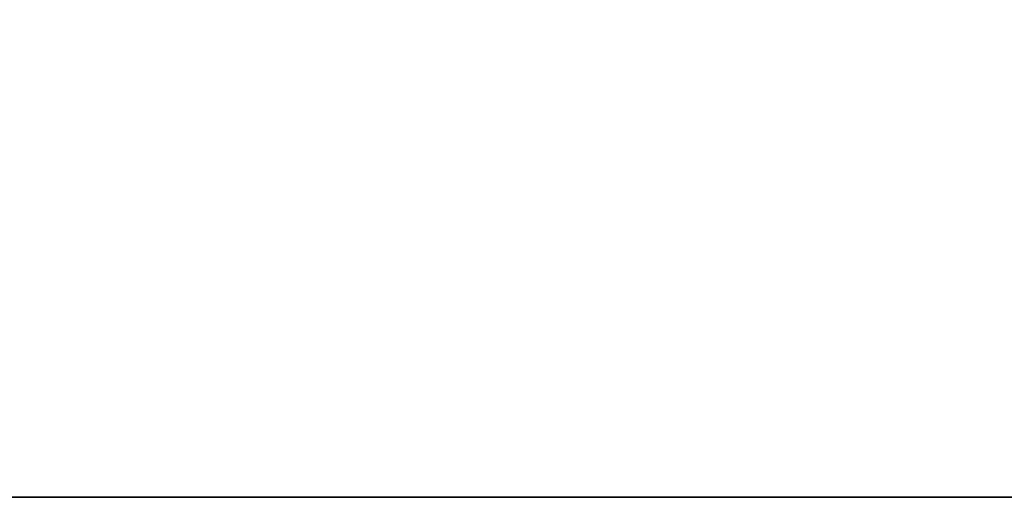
# Model space of a CAD drawing. Header units: millimetres. Extents: x -150 to 150, y -85 to 1149.
# Tile 602 of 656: x -52.932 to -52.107, y 1007.9 to 1008.3. Entities that reach past the tile are written whole.
import ezdxf

# ---------------------------------------------------------------- set-up
doc = ezdxf.new("R2010")
doc.units = ezdxf.units.MM
doc.header["$LTSCALE"] = 21.359881
doc.layers.add('9022', color=7, linetype='CONTINUOUS')
doc.layers.add('9025', color=7, linetype='CONTINUOUS')

msp = doc.modelspace()

# ---------------------------------------------------------------- linework, layer by layer
at = {"layer": '9022', "linetype": 'CONTINUOUS'}
for points in [[(-57.6942, 1007.9, 161.3017), (-46.58738, 1007.9, 157.18449), (-68.23326, 1007.9, 433.8322), (-57.6942, 1007.9, 161.3017)], [(-68.23326, 1007.9, 433.8322), (-46.58738, 1007.9, 157.18449), (-46.46939, 1007.9, 442.85394), (-68.23326, 1007.9, 433.8322)]]:
    msp.add_3dface(points, dxfattribs=at)
at = {"layer": '9025', "linetype": 'CONTINUOUS'}
for points in [[(-57.6942, 1007.9, 161.3017), (-68.23326, 1009.4, 166.1678), (-46.46939, 1009.4, 157.14606), (-57.6942, 1007.9, 161.3017)], [(-68.23326, 1007.9, 433.8322), (-46.46939, 1007.9, 442.85394), (-57.6942, 1009.4, 438.6983), (-68.23326, 1007.9, 433.8322)], [(-46.58738, 1007.9, 157.18449), (-57.6942, 1007.9, 161.3017), (-46.46939, 1009.4, 157.14606), (-46.58738, 1007.9, 157.18449)], [(-46.46939, 1007.9, 442.85394), (-46.58738, 1009.4, 442.81551), (-57.6942, 1009.4, 438.6983), (-46.46939, 1007.9, 442.85394)]]:
    msp.add_3dface(points, dxfattribs=at)

doc.saveas('drawing.dxf')
